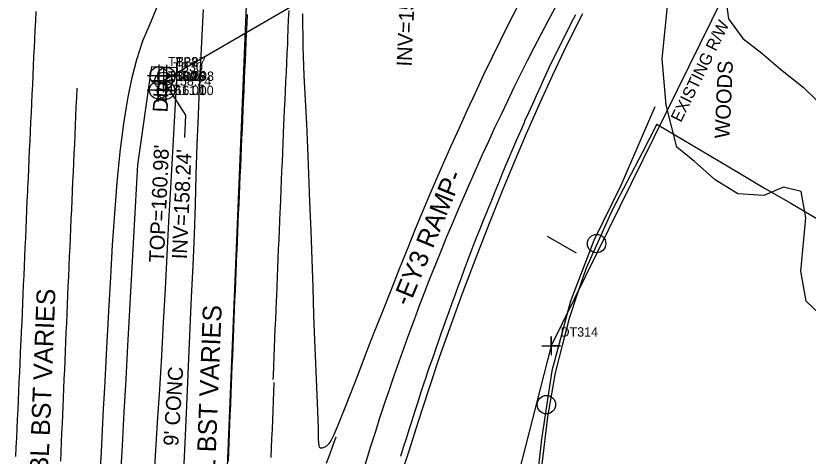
# Model space of a CAD drawing. Extents: x 2262665 to 2270527, y 505476 to 514960.
# Drawn here: x 2266306.3 to 2266517.9, y 511367.1 to 511484.8 of the extents above; entities that cross this region are included whole.
import ezdxf

# ---------------------------------------------------------------- set-up
doc = ezdxf.new("R2010")
doc.units = 0
for name, color, linetype in [('Exist Horizontal Alignment', 7, 'Continuous'), ('Exist Horizontal Alignment Direction Label', 7, 'Continuous'), ('Exist Other Culture Fence Line', 7, 'Continuous'), ('Exist Other Culture Sign', 7, 'Continuous'), ('Exist Property Corner CELL', 7, 'Continuous'), ('Exist Property Corner Cogo Number', 7, 'Continuous'), ('Exist Right of Way Line', 7, 'Continuous'), ('Exist Right of Way Line Text', 7, 'Continuous'), ('Exist Roads EOP', 7, 'Continuous'), ('Exist Roads EOP Text', 7, 'Continuous'), ('Exist Roads EOT', 7, 'Continuous'), ('Exist Roads Soil', 7, 'Continuous'), ('Exist Structure Minor Drop Inlet', 7, 'Continuous'), ('Exist Structure Minor Drop Inlet Cogo Elevation', 7, 'Continuous'), ('Exist Structure Minor Drop Inlet Cogo Number', 7, 'Continuous'), ('Exist Structure Minor Drop Inlet Cogo Point CELL', 7, 'Continuous'), ('Exist Structure Minor Drop Inlet Text', 7, 'Continuous'), ('Exist Structure Minor Drop Inlet Top Elevation', 7, 'Continuous'), ('Exist Structure Minor Paved Ditch or Gutter', 7, 'Continuous'), ('Exist Structure Minor Paved Ditch or Gutter Text', 7, 'Continuous'), ('Exist Structure Minor Pipes RCP 15 Inch', 7, 'Continuous'), ('Exist Structure Minor Pipes RCP 15 Inch Cogo Elevation', 7, 'Continuous'), ('Exist Structure Minor Pipes RCP 15 Inch Cogo Number', 7, 'Continuous'), ('Exist Structure Minor Pipes RCP 15 Inch Cogo Point CELL', 7, 'Continuous'), ('Exist Structure Minor Pipes RCP 15 Inch Invert', 7, 'Continuous'), ('Exist Structure Minor Pipes RCP 15 Inch Leader', 7, 'Continuous'), ('Exist Utilities Other Pole CELL', 7, 'Continuous'), ('Exist Vegetation Woods Line', 7, 'Continuous'), ('Exist Vegetation Woods Line Text', 7, 'Continuous')]:
    doc.layers.add(name, color=color, linetype=linetype)

msp = doc.modelspace()

# ---------------------------------------------------------------- linework, layer by layer
at = {"layer": 'Exist Horizontal Alignment'}
msp.add_line((2266320.5, 510340.11), (2266385.32, 511909.14), dxfattribs=at)
msp.add_arc((2267054.57, 511164.4), 685, 147.91012, 169.234, dxfattribs=at)
at = {"layer": 'Exist Other Culture Fence Line'}
msp.add_lwpolyline([(2266477.02, 511460.51), (2266467.89, 511439.49), (2266460.66, 511424.72), (2266454.49, 511408.54), (2266449.44, 511389.89), (2266446.67, 511371.6), (2266442.88, 511336.94)], dxfattribs=at)
at = {"layer": 'Exist Other Culture Sign'}
msp.add_line((2266456.08, 511421.37), (2266448.34, 511425.77), dxfattribs=at)
at = {"layer": 'Exist Property Corner CELL'}
msp.add_line((2266449.28, 511396.54), (2266449.28, 511396.54), dxfattribs=at)
msp.add_lwpolyline([(2266446.78, 511396.54), (2266451.78, 511396.54), (2266449.28, 511396.54), (2266449.28, 511399.04), (2266449.28, 511394.04)], dxfattribs=at)
at = {"layer": 'Exist Right of Way Line'}
for p, q in [((2266538.53, 511578.02), (2266449.28, 511396.54)), ((2266449.28, 511396.54), (2266434.35, 511338.09))]:
    msp.add_line(p, q, dxfattribs=at)
at = {"layer": 'Exist Roads EOP'}
for points in [[(2266382.84, 511485.32), (2266382.99, 511476.65), (2266383.25, 511468.89), (2266383.6, 511462.28), (2266383.92, 511455.9), (2266384.19, 511449.53), (2266384.47, 511442.59), (2266384.78, 511435.08), (2266385.08, 511427.4), (2266385.38, 511419.66), (2266385.62, 511412.09), (2266385.82, 511404.77), (2266386.06, 511398.07), (2266386.35, 511391.92), (2266386.63, 511385.56), (2266386.86, 511379.15), (2266387.01, 511374.41), (2266387.09, 511371.53), (2266387.22, 511369.95), (2266387.31, 511369.6), (2266387.42, 511369.44), (2266387.56, 511369.33), (2266387.74, 511369.27), (2266387.95, 511369.27), (2266388.17, 511369.31), (2266388.41, 511369.37), (2266388.65, 511369.46), (2266388.89, 511369.57), (2266389.13, 511369.71), (2266389.37, 511369.87), (2266389.59, 511370.04), (2266389.8, 511370.24), (2266390.02, 511370.48), (2266390.24, 511370.79), (2266390.71, 511371.59), (2266391.4, 511373.06), (2266392.5, 511375.64), (2266394.45, 511380.53), (2266397.71, 511388.93), (2266399.73, 511394.16), (2266401.87, 511399.66), (2266404.13, 511405.44), (2266406.52, 511411.5), (2266408.88, 511417.46), (2266411.06, 511422.91), (2266413.08, 511427.86), (2266416.72, 511436.57), (2266420.55, 511445.44), (2266422.59, 511450.04), (2266424.7, 511454.73), (2266426.86, 511459.48), (2266429.07, 511464.27), (2266431.33, 511469.13), (2266433.59, 511473.88), (2266437.87, 511482.63), (2266441.92, 511490.48)], [(2266328.82, 511362.16), (2266329.14, 511368.18), (2266329.45, 511374.03), (2266329.76, 511379.74), (2266330.06, 511385.3), (2266330.35, 511390.72), (2266330.63, 511395.96), (2266331.15, 511405.82), (2266331.64, 511414.91), (2266332.15, 511423.59), (2266332.71, 511431.97), (2266333.37, 511440.29), (2266334.15, 511448.5), (2266335.12, 511455.99), (2266336.25, 511462.65), (2266337.39, 511468.33), (2266338.58, 511473.15), (2266340.26, 511478.11), (2266342.42, 511483.31), (2266344.51, 511488.3)], [(2266356.37, 511486.48), (2266355.99, 511479.65), (2266355.6, 511472.48), (2266355.27, 511465.52), (2266354.98, 511458.31), (2266354.68, 511450.42), (2266354.41, 511442.29), (2266354.17, 511434.35), (2266353.9, 511426.35), (2266353.55, 511418.02), (2266353.16, 511409.62), (2266352.79, 511401.42), (2266352.43, 511393.22), (2266352.07, 511384.8), (2266351.7, 511376.53), (2266351.35, 511368.77), (2266350.98, 511361.21)], [(2266457.64, 511485.36), (2266453.51, 511477.06), (2266449.64, 511468.94), (2266446.02, 511460.98), (2266442.6, 511453.24), (2266439.37, 511445.66), (2266436.08, 511437.72), (2266432.7, 511429.27), (2266429.13, 511420.08), (2266427.27, 511415.18), (2266425.45, 511410.32), (2266422.2, 511401.43), (2266419.4, 511393.43), (2266416.6, 511385.07), (2266413.78, 511376.3), (2266411.17, 511368.14), (2266408.73, 511360.53)]]:
    msp.add_lwpolyline(points, dxfattribs=at)
at = {"layer": 'Exist Roads EOT'}
for points in [[(2266306.3, 511366.95), (2266306.42, 511369.45), (2266306.53, 511371.95), (2266306.65, 511374.45), (2266306.76, 511376.94), (2266306.88, 511379.44), (2266306.99, 511381.94), (2266307.11, 511384.43), (2266307.22, 511386.93), (2266307.34, 511389.43), (2266307.45, 511391.92), (2266307.57, 511394.42), (2266307.68, 511396.92), (2266307.73, 511397.89), (2266307.84, 511400.38), (2266307.95, 511402.88), (2266308.05, 511405.38), (2266308.16, 511407.88), (2266308.27, 511410.37), (2266308.38, 511412.87), (2266308.49, 511415.37), (2266308.6, 511417.87), (2266308.71, 511420.36), (2266308.82, 511422.86), (2266308.93, 511425.36), (2266309.04, 511427.86), (2266309.15, 511430.35), (2266309.26, 511432.85), (2266309.37, 511435.35), (2266309.48, 511437.85), (2266309.52, 511438.89), (2266309.64, 511441.39), (2266309.76, 511443.88), (2266309.87, 511446.38), (2266309.99, 511448.88), (2266310.11, 511451.38), (2266310.22, 511453.87), (2266310.34, 511456.37), (2266310.45, 511458.87), (2266310.57, 511461.37), (2266310.69, 511463.86), (2266310.8, 511466.36), (2266310.92, 511468.86), (2266311.04, 511471.35), (2266311.15, 511473.85), (2266311.27, 511476.35), (2266311.37, 511478.46), (2266311.48, 511480.96), (2266311.6, 511483.45), (2266311.72, 511485.95)], [(2266379.18, 511486.28), (2266379.08, 511483.79), (2266378.98, 511481.29), (2266378.88, 511478.79), (2266378.82, 511477.26), (2266378.7, 511474.77), (2266378.59, 511472.27), (2266378.47, 511469.77), (2266378.35, 511467.28), (2266378.23, 511464.78), (2266378.12, 511462.28), (2266378, 511459.78), (2266377.88, 511457.29), (2266377.81, 511455.8), (2266377.71, 511453.3), (2266377.6, 511450.8), (2266377.5, 511448.31), (2266377.4, 511445.81), (2266377.29, 511443.31), (2266377.19, 511440.81), (2266377.08, 511438.32), (2266376.98, 511435.82), (2266376.88, 511433.32), (2266376.84, 511432.41), (2266376.73, 511429.91), (2266376.63, 511427.41), (2266376.52, 511424.92), (2266376.41, 511422.42), (2266376.31, 511419.92), (2266376.2, 511417.42), (2266376.1, 511414.93), (2266375.99, 511412.43), (2266375.89, 511409.93), (2266375.83, 511408.59), (2266375.73, 511406.09), (2266375.63, 511403.59), (2266375.52, 511401.1), (2266375.42, 511398.6), (2266375.32, 511396.1), (2266375.22, 511393.6), (2266375.12, 511391.11), (2266375.02, 511388.61), (2266374.97, 511387.56)], [(2266368.08, 511485.22), (2266367.97, 511482.72), (2266367.86, 511480.22), (2266367.75, 511477.73), (2266367.64, 511475.23), (2266367.53, 511472.73), (2266367.42, 511470.23), (2266367.31, 511467.74), (2266367.2, 511465.24), (2266367.09, 511462.74), (2266367.06, 511461.97), (2266366.94, 511459.48), (2266366.83, 511456.98), (2266366.72, 511454.48), (2266366.61, 511451.98), (2266366.5, 511449.49), (2266366.39, 511446.99), (2266366.28, 511444.49), (2266366.17, 511441.99), (2266366.06, 511439.5), (2266365.95, 511437), (2266365.84, 511434.5), (2266365.73, 511432), (2266365.62, 511429.51), (2266365.51, 511427.01), (2266365.4, 511424.51), (2266365.29, 511422.01), (2266365.25, 511421.24), (2266365.15, 511418.75), (2266365.05, 511416.25), (2266364.95, 511413.75), (2266364.85, 511411.25), (2266364.74, 511408.76), (2266364.64, 511406.26), (2266364.54, 511403.76), (2266364.44, 511401.26), (2266364.34, 511398.76), (2266364.23, 511396.27), (2266364.13, 511393.77), (2266364.03, 511391.27), (2266363.93, 511388.77), (2266363.83, 511386.28), (2266363.72, 511383.78), (2266363.62, 511381.28), (2266363.6, 511380.69), (2266363.5, 511378.2), (2266363.4, 511375.7), (2266363.29, 511373.2), (2266363.19, 511370.71), (2266363.09, 511368.21), (2266362.99, 511365.71)], [(2266455.79, 511485.14), (2266454.61, 511482.94), (2266454.5, 511482.72), (2266453.39, 511480.48), (2266452.29, 511478.24), (2266451.18, 511476), (2266450.08, 511473.75), (2266448.97, 511471.51), (2266448.37, 511470.3), (2266447.34, 511468.02), (2266446.32, 511465.74), (2266445.29, 511463.46), (2266444.26, 511461.19), (2266443.24, 511458.91), (2266442.21, 511456.63), (2266442.04, 511456.25), (2266441.06, 511453.95), (2266440.07, 511451.66), (2266439.09, 511449.36), (2266438.11, 511447.06), (2266437.12, 511444.76), (2266436.12, 511442.41), (2266435.18, 511440.09), (2266434.25, 511437.77), (2266433.31, 511435.46), (2266432.38, 511433.14), (2266432.07, 511432.39), (2266431.15, 511430.07), (2266430.22, 511427.74), (2266429.29, 511425.42), (2266428.36, 511423.1), (2266427.8, 511421.7), (2266426.94, 511419.35), (2266426.07, 511417.01), (2266425.21, 511414.66), (2266424.34, 511412.31), (2266423.62, 511410.34), (2266422.78, 511407.99), (2266421.94, 511405.64), (2266421.1, 511403.28), (2266420.25, 511400.93), (2266420.03, 511400.29), (2266419.2, 511397.93), (2266418.38, 511395.57), (2266417.55, 511393.21), (2266416.73, 511390.85), (2266415.9, 511388.49), (2266415.87, 511388.39), (2266415.11, 511386.01), (2266414.34, 511383.63), (2266413.58, 511381.25), (2266412.82, 511378.87), (2266412.06, 511376.49), (2266411.3, 511374.11), (2266410.54, 511371.73), (2266409.77, 511369.35), (2266409.01, 511366.97)], [(2266322.6, 511465.45), (2266322.49, 511462.96), (2266322.37, 511460.46), (2266322.26, 511457.96), (2266322.15, 511455.46), (2266322.04, 511452.97), (2266321.93, 511450.47), (2266321.81, 511447.97), (2266321.7, 511445.47), (2266321.59, 511442.98), (2266321.48, 511440.48), (2266321.36, 511437.98), (2266321.25, 511435.48), (2266321.14, 511432.99), (2266321.03, 511430.49), (2266320.91, 511427.99), (2266320.8, 511425.49), (2266320.69, 511423), (2266320.58, 511420.5), (2266320.47, 511418), (2266320.45, 511417.61), (2266320.34, 511415.11), (2266320.23, 511412.61), (2266320.13, 511410.11), (2266320.02, 511407.62), (2266319.91, 511405.12), (2266319.8, 511402.62), (2266319.7, 511400.12), (2266319.59, 511397.63), (2266319.48, 511395.13), (2266319.37, 511392.63), (2266319.27, 511390.13), (2266319.16, 511387.64), (2266319.05, 511385.14), (2266318.94, 511382.64), (2266318.84, 511380.15), (2266318.75, 511378.22), (2266318.64, 511375.73), (2266318.53, 511373.23), (2266318.42, 511370.73), (2266318.31, 511368.24), (2266318.2, 511365.74)], [(2266375.25, 511386.73), (2266375.14, 511384.23), (2266375.04, 511381.73), (2266374.94, 511379.23), (2266374.83, 511376.74), (2266374.73, 511374.24), (2266374.63, 511371.74), (2266374.52, 511369.25), (2266374.42, 511366.75)], [(2266391.76, 511372.13), (2266390.91, 511369.78), (2266390.06, 511367.43), (2266389.21, 511365.08)]]:
    msp.add_lwpolyline(points, dxfattribs=at)
at = {"layer": 'Exist Roads Soil'}
for points in [[(2266477.55, 511455.85), (2266473.55, 511448.2), (2266469.55, 511440.54), (2266465.55, 511432.89), (2266462.1, 511425.11), (2266458.64, 511417.33), (2266456.36, 511410.62), (2266454.08, 511403.91), (2266452.21, 511396.62), (2266450.34, 511389.33), (2266448.29, 511377.62), (2266446.76, 511364.93), (2266446.13, 511358.07), (2266445.5, 511351.2), (2266443.88, 511342.39)], [(2266477.55, 511455.85), (2266484.74, 511451.58), (2266491.93, 511447.31), (2266499.12, 511443.03), (2266506.31, 511438.76), (2266513.26, 511434.71), (2266520.22, 511430.66), (2266527.69, 511425.73), (2266535.16, 511420.8), (2266542.64, 511415.87), (2266550.11, 511410.95), (2266557.36, 511406.37), (2266564.6, 511401.79), (2266571.85, 511397.21), (2266579.1, 511392.63), (2266586.35, 511388.05), (2266596.72, 511381.85), (2266601.55, 511390.01), (2266606.37, 511398.16), (2266611.2, 511406.32), (2266616.02, 511414.47), (2266620.85, 511422.63), (2266625.68, 511430.78)]]:
    msp.add_lwpolyline(points, dxfattribs=at)
at = {"layer": 'Exist Structure Minor Drop Inlet'}
msp.add_lwpolyline([(2266344.34, 511464.95), (2266346.36, 511464.87), (2266346.5, 511468.69), (2266344.48, 511468.77)], close=True, dxfattribs=at)
at = {"layer": 'Exist Structure Minor Drop Inlet Cogo Point CELL'}
for points in [[(2266344.47, 511471.82), (2266344.47, 511465.82), (2266344.47, 511468.82), (2266347.47, 511468.82), (2266341.47, 511468.82)], [(2266346.5, 511471.69), (2266346.5, 511465.69), (2266346.5, 511468.69), (2266349.5, 511468.69), (2266343.5, 511468.69)], [(2266344.34, 511467.95), (2266344.34, 511461.95), (2266344.34, 511464.95), (2266347.34, 511464.95), (2266341.34, 511464.95)], [(2266346.41, 511467.87), (2266346.41, 511461.87), (2266346.41, 511464.87), (2266349.41, 511464.87), (2266343.41, 511464.87)]]:
    msp.add_lwpolyline(points, dxfattribs=at)
for centre in [(2266344.47, 511468.82), (2266346.5, 511468.69), (2266344.34, 511464.95), (2266346.41, 511464.87)]:
    msp.add_circle(centre, 2.34, dxfattribs=at)
at = {"layer": 'Exist Structure Minor Paved Ditch or Gutter'}
msp.add_lwpolyline([(2266334.28, 511361.04), (2266334.77, 511369.92), (2266335.27, 511378.8), (2266335.76, 511387.67), (2266336.26, 511396.55), (2266336.79, 511406.24), (2266337.32, 511415.93), (2266337.86, 511425.63), (2266338.39, 511435.32), (2266338.92, 511445.01), (2266340.16, 511453.76), (2266341.4, 511462.5), (2266342.63, 511471.25), (2266345.59, 511471.23), (2266349.38, 511470.98), (2266348.93, 511462.93), (2266348.48, 511454.88), (2266348.03, 511446.82), (2266347.58, 511438.77), (2266347.11, 511429.79), (2266346.64, 511420.81), (2266346.16, 511411.83), (2266345.69, 511402.85), (2266345.22, 511393.87), (2266344.65, 511384.97), (2266344.08, 511376.08), (2266343.51, 511367.18), (2266342.94, 511358.29)], dxfattribs=at)
at = {"layer": 'Exist Structure Minor Pipes RCP 15 Inch'}
msp.add_line((2266410.81, 511505.33), (2266345.76, 511467.41), dxfattribs=at)
at = {"layer": 'Exist Structure Minor Pipes RCP 15 Inch Cogo Point CELL'}
msp.add_lwpolyline([(2266345.76, 511470.41), (2266345.76, 511464.41), (2266345.76, 511467.41), (2266348.76, 511467.41), (2266342.76, 511467.41)], dxfattribs=at)
msp.add_circle((2266345.76, 511467.41), 2.34, dxfattribs=at)
at = {"layer": 'Exist Structure Minor Pipes RCP 15 Inch Leader'}
msp.add_lwpolyline([(2266345.76, 511467.41), (2266351.66, 511458.27), (2266351.39, 511452.27)], dxfattribs=at)
at = {"layer": 'Exist Utilities Other Pole CELL'}
for centre in [(2266461.42, 511423.93), (2266448.02, 511380.84)]:
    msp.add_circle(centre, 2.46, dxfattribs=at)
at = {"layer": 'Exist Vegetation Woods Line'}
for points in [[(2266495.74, 511490.65), (2266496.69, 511484.03), (2266500.48, 511478.79), (2266505.52, 511474.86), (2266510.52, 511470.56), (2266516.59, 511465.71), (2266520.17, 511462.29), (2266523.28, 511459.37), (2266526.14, 511457.07), (2266528.73, 511455.02), (2266532.56, 511455.11), (2266538.27, 511455.1), (2266537.85, 511453.86), (2266534.92, 511450.61), (2266533.14, 511447.7), (2266534.05, 511443.03), (2266537.46, 511439.33), (2266557.64, 511424.56)], [(2266522.8, 511403.32), (2266517.43, 511408.48), (2266515.93, 511416.51), (2266517.28, 511430.8), (2266516.06, 511437.82), (2266511.3, 511439.02), (2266506.05, 511436.74), (2266499.19, 511437.24), (2266493.08, 511440.97), (2266487.54, 511445.84), (2266482.86, 511449.66), (2266480.03, 511460.97), (2266478.94, 511473.31), (2266480.43, 511488.34)]]:
    msp.add_lwpolyline(points, dxfattribs=at)

# ---------------------------------------------------------------- texts
at = {"layer": 'Exist Horizontal Alignment Direction Label'}
msp.add_text('-EY3 RAMP-', height=5, rotation=67.6938, dxfattribs=at).set_placement((2266411.32, 511406.9))
at = {"layer": 'Exist Property Corner Cogo Number'}
msp.add_text('DT314', height=2.5, dxfattribs=at).set_placement((2266451.78, 511399.04))
at = {"layer": 'Exist Right of Way Line Text'}
msp.add_text('EXISTING R/W', height=3.2, rotation=63.8113, dxfattribs=at).set_placement((2266483.94, 511456.15))
at = {"layer": 'Exist Roads EOP Text'}
for s, p in [('US 117 HWY SBL BST VARIES', (2266313.09, 511316.35)), ('US 117 HWY NBL BST VARIES', (2266357.47, 511311.61))]:
    msp.add_text(s, height=5, rotation=87.7086, dxfattribs=at).set_placement(p)
at = {"layer": 'Exist Structure Minor Drop Inlet Cogo Elevation'}
for s, p in [('160.98', (2266346.97, 511467.57)), ('160.98', (2266349, 511467.44)), ('161.01', (2266346.84, 511463.7)), ('161.00', (2266348.91, 511463.62))]:
    msp.add_text(s, height=2.5, dxfattribs=at).set_placement(p)
at = {"layer": 'Exist Structure Minor Drop Inlet Cogo Number'}
for s, p in [('TB28', (2266346.97, 511471.32)), ('TB27', (2266349, 511471.19)), ('TB29', (2266346.84, 511467.45)), ('TB26', (2266348.91, 511467.37))]:
    msp.add_text(s, height=2.5, dxfattribs=at).set_placement(p)
at = {"layer": 'Exist Structure Minor Drop Inlet Text'}
msp.add_text('DI', height=4, rotation=87.4803, dxfattribs=at).set_placement((2266346.84, 511458.95))
at = {"layer": 'Exist Structure Minor Drop Inlet Top Elevation'}
msp.add_text("TOP=160.98'", height=4, rotation=87.4803, dxfattribs=at).set_placement((2266345.85, 511418.78))
at = {"layer": 'Exist Structure Minor Paved Ditch or Gutter Text'}
msp.add_text("9' CONC", height=4, rotation=86.3365, dxfattribs=at).set_placement((2266349.68, 511369.7))
at = {"layer": 'Exist Structure Minor Pipes RCP 15 Inch Cogo Elevation'}
msp.add_text('158.24', height=2.5, dxfattribs=at).set_placement((2266348.26, 511466.16))
at = {"layer": 'Exist Structure Minor Pipes RCP 15 Inch Cogo Number'}
msp.add_text('TB30', height=2.5, dxfattribs=at).set_placement((2266348.26, 511469.91))
at = {"layer": 'Exist Structure Minor Pipes RCP 15 Inch Invert'}
for s, p in [("INV=157.88'", (2266412, 511471.21)), ("INV=158.24'", (2266351.96, 511419.67))]:
    msp.add_text(s, height=4, rotation=87.4803, dxfattribs=at).set_placement(p)
at = {"layer": 'Exist Vegetation Woods Line Text'}
msp.add_text('WOODS', height=4, rotation=87.4803, dxfattribs=at).set_placement((2266496.93, 511451.95))

doc.saveas('drawing.dxf')
